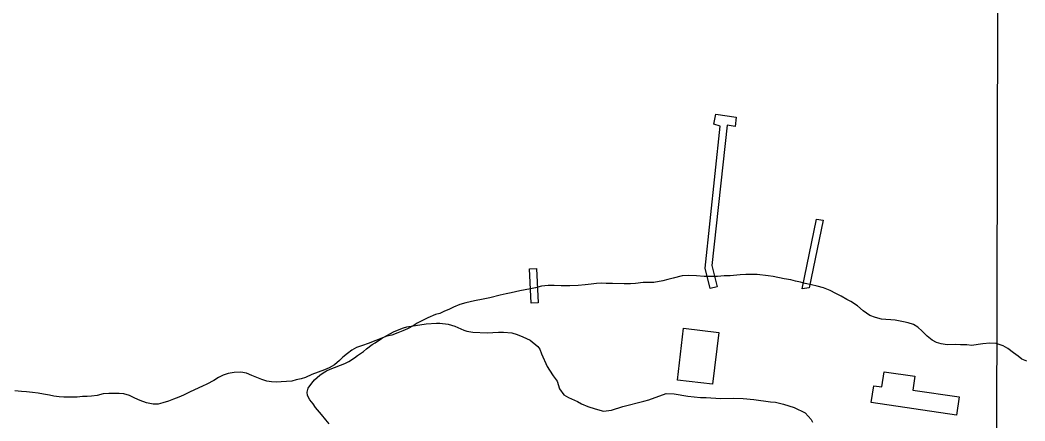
# Model space of a CAD drawing. Extents: x 3161514 to 3199414, y 831166 to 856601.
# Drawn here: x 3186014 to 3186690, y 850293 to 850563 of the extents above; entities that cross this region are included whole.
import ezdxf

# ---------------------------------------------------------------- set-up
doc = ezdxf.new("R2010")
doc.units = 0
for name, color, linetype in [('V-BLDG-OTLN', 7, 'Continuous'), ('V-CHAN-DOCK', 7, 'Continuous'), ('V-GRID-MAJR', 7, 'Continuous'), ('V-SITE-VEGE', 7, 'Continuous'), ('V-TOPO-SHOR', 7, 'Continuous')]:
    doc.layers.add(name, color=color, linetype=linetype)

msp = doc.modelspace()

# ---------------------------------------------------------------- linework, layer by layer
at = {"layer": 'V-BLDG-OTLN'}
for points in [[(3186456.583, 850320.834), (3186460.72, 850355.683), (3186484.42, 850352.871), (3186480.281, 850318.02)], [(3186644.35, 850297.136), (3186586.985, 850305.681), (3186588.6750000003, 850317.022), (3186594.108, 850316.216), (3186595.63, 850326.431), (3186616.321, 850323.349), (3186614.9390000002, 850314.073), (3186646.179, 850309.4180000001)]]:
    msp.add_lwpolyline(points, close=True, dxfattribs=at)
at = {"layer": 'V-CHAN-DOCK'}
for points in [[(3186478.5500000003, 850382.509), (3186475.265, 850396.133), (3186485.3170000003, 850491.84), (3186481.1350000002, 850493.259), (3186482.542, 850499.8470000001), (3186496.193, 850497.998), (3186495.428, 850491.576), (3186490.127, 850492.507), (3186479.7460000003, 850398.082), (3186483.359, 850383.4990000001), (3186478.5500000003, 850382.509)], [(3186540.5, 850382.376), (3186550.185, 850429.294), (3186554.682, 850428.518), (3186545.151, 850382.884), (3186540.5, 850382.376)], [(3186358.24, 850372.681), (3186357.147, 850395.787), (3186361.785, 850396.006), (3186362.879, 850372.9), (3186358.24, 850372.681)]]:
    msp.add_lwpolyline(points, dxfattribs=at)
at = {"layer": 'V-GRID-MAJR'}
msp.add_spline([(3186635.62, 836575.0310000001), (3186651.484, 842634.341), (3186667.355, 848696.736), (3186683.227, 854759.171), (3186683.235, 854762.214)], degree=3, dxfattribs=at)
at = {"layer": 'V-SITE-VEGE'}
for points in [[(3186222.294, 850291.3690000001), (3186219.949, 850293.919), (3186217.131, 850297.634), (3186213.1410000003, 850302.273), (3186211.497, 850304.827), (3186209.15, 850307.612), (3186207.735, 850310.4010000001), (3186207.489, 850312.732), (3186208.173, 850315.2980000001), (3186210.485, 850318.808), (3186212.3370000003, 850320.9180000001), (3186216.0500000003, 850324.203), (3186218.139, 850325.6140000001), (3186220.461, 850327.025), (3186223.019, 850328.2050000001), (3186232.788, 850331.9890000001), (3186235.577, 850333.402), (3186239.294, 850335.756), (3186241.383, 850337.398), (3186245.332, 850339.985), (3186247.419, 850341.863), (3186251.13, 850344.681), (3186253.223, 850345.856), (3186257.403, 850348.912), (3186265.5330000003, 850353.387), (3186268.327, 850354.335), (3186272.282, 850355.988), (3186274.608, 850356.7000000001), (3186287.418, 850358.638), (3186294.4080000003, 850359.144), (3186296.739, 850359.1560000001), (3186302.338, 850358.488), (3186306.774, 850357.1140000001), (3186312.85, 850354.353), (3186314.952, 850353.665), (3186318.919, 850352.9890000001), (3186328.4790000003, 850352.576), (3186336.169, 850353.086), (3186339.665, 850353.104), (3186345.262, 850352.672), (3186348.7660000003, 850351.525), (3186352.504, 850349.9130000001), (3186357.411, 850347.611), (3186362.5640000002, 850343.444)], [(3186362.5640000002, 850343.444), (3186363.975, 850341.586), (3186365.154, 850338.563), (3186368.935, 850329.96), (3186370.579, 850327.4060000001), (3186372.933, 850323.689), (3186375.751, 850319.976), (3186377.176, 850314.854), (3186380.23, 850310.909), (3186383.271, 850309.064), (3186389.347, 850306.297), (3186392.151, 850304.915), (3186396.36, 850303.074), (3186401.2630000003, 850301.47), (3186406.866, 850299.87), (3186412.221, 850300.6), (3186419.903, 850302.973), (3186434.102, 850306.551), (3186437.363, 850307.501), (3186448.9930000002, 850311.763), (3186454.355, 850311.56), (3186463.688, 850309.981), (3186472.0840000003, 850309.0970000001), (3186476.0470000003, 850309.117), (3186485.607, 850308.4720000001), (3186494.231, 850308.5210000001), (3186500.758, 850308.327), (3186507.99, 850307.667), (3186519.19, 850306.098), (3186522.686, 850305.885), (3186528.054, 850304.517), (3186535.06, 850302.226), (3186542.54, 850298.7710000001), (3186546.5270000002, 850294.363), (3186547.471, 850292.506)]]:
    msp.add_lwpolyline(points, dxfattribs=at)
at = {"layer": 'V-TOPO-SHOR'}
for points in [[(3186691.632, 850333.64), (3186688.415, 850334.9060000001), (3186685.9960000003, 850336.816), (3186682.774, 850339.206), (3186678.906, 850342.074), (3186675.846, 850343.823), (3186671.023, 850345.4), (3186666.849, 850345.697), (3186662.198, 850345.189), (3186658.991, 850344.689), (3186654.821, 850344.183), (3186651.289, 850344.484), (3186647.115, 850344.621), (3186643.4220000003, 850344.763), (3186638.128, 850344.572), (3186634.114, 850345.191), (3186631.058, 850346.137), (3186628.001, 850347.724), (3186624.615, 850350.274), (3186621.386, 850353.784), (3186618.482, 850356.498), (3186615.424, 850358.245), (3186611.8850000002, 850359.348), (3186608.8310000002, 850360.135), (3186603.21, 850361.2270000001), (3186600.1580000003, 850361.37), (3186596.949, 850361.511), (3186593.897, 850361.814), (3186589.879, 850362.916), (3186586.179, 850364.339), (3186581.669, 850367.524), (3186577.796, 850370.873), (3186573.286, 850373.736), (3186570.552, 850375.003), (3186566.847, 850377.23), (3186563.147, 850379.134), (3186559.444, 850381.201), (3186554.94, 850382.939), (3186550.6010000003, 850384.039), (3186546.744, 850384.979), (3186542.566, 850385.919), (3186539.3510000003, 850386.704), (3186536.1380000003, 850387.328), (3186532.9220000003, 850388.272), (3186528.4250000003, 850389.051), (3186521.034, 850390.613), (3186517.661, 850391.074), (3186510.273, 850391.996), (3186506.261, 850391.973), (3186502.571, 850391.953), (3186498.721, 850391.77), (3186491.983, 850391.09), (3186487.973, 850390.908), (3186483.4790000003, 850390.56), (3186478.345, 850390.5310000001), (3186474.4930000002, 850390.671), (3186469.3540000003, 850390.963), (3186463.897, 850391.252), (3186459.887, 850390.91), (3186453.796, 850389.432), (3186450.111, 850388.446), (3186446.745, 850387.625), (3186440.8140000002, 850386.468), (3186437.123, 850386.448), (3186433.592, 850386.427), (3186428.46, 850385.917), (3186424.929, 850385.577), (3186420.757, 850385.714), (3186412.8910000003, 850385.829), (3186408.719, 850385.966)], [(3186408.719, 850385.966), (3186405.187, 850386.108), (3186402.139, 850385.929), (3186398.61, 850385.4280000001), (3186394.602, 850384.924), (3186389.79, 850384.576), (3186384.1720000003, 850384.383), (3186378.397, 850384.35), (3186373.742, 850384.486), (3186369.5700000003, 850384.461), (3186365.238, 850383.9550000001), (3186361.071, 850382.97), (3186357.7060000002, 850382.309), (3186354.179, 850381.485), (3186350.6520000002, 850380.824), (3186344.721, 850379.507), (3186341.3540000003, 850378.845), (3186337.347, 850378.02), (3186330.455, 850376.218), (3186325.808, 850375.229), (3186320.037, 850374.072), (3186314.268, 850372.755), (3186310.1, 850371.77), (3186305.936, 850369.98), (3186302.735, 850368.358), (3186299.8540000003, 850367.2170000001), (3186296.812, 850365.757), (3186293.767, 850364.935), (3186288.645, 850362.66), (3186284.484, 850360.71), (3186281.444, 850359.088), (3186278.727, 850357.309), (3186274.8850000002, 850355.361), (3186271.843, 850353.899), (3186268.48, 850352.596), (3186264.3170000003, 850351.13), (3186261.112, 850350.309), (3186258.228, 850349.1680000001), (3186253.745, 850347.378), (3186248.461, 850345.422), (3186244.7770000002, 850344.118), (3186240.611, 850342.811), (3186237.572, 850341.027), (3186234.537, 850338.6020000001), (3186231.502, 850336.179), (3186229.106, 850334.078), (3186225.753, 850331.01), (3186222.233, 850329.0650000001), (3186219.191, 850327.6020000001), (3186214.8680000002, 850326.134), (3186210.543, 850324.506), (3186206.221, 850322.554), (3186203.338, 850321.5750000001), (3186200.133, 850320.916), (3186197.0870000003, 850320.0970000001), (3186193.558, 850319.755), (3186189.8680000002, 850319.574), (3186186.821, 850319.3960000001), (3186183.45, 850319.537), (3186180.396, 850320.162), (3186176.859, 850321.2660000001), (3186173.482, 850322.532), (3186170.265, 850323.957), (3186166.5640000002, 850325.54), (3186162.869, 850326.1630000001), (3186158.376, 850325.976), (3186154.3680000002, 850325.313), (3186150.843, 850324.1680000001), (3186147.804, 850322.546), (3186144.605, 850320.6020000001), (3186139.964, 850318.008), (3186137.085, 850316.707), (3186131.6410000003, 850314.27), (3186128.281, 850312.6460000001), (3186124.119, 850310.536), (3186121.076, 850309.3960000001), (3186117.553, 850307.931), (3186114.031, 850306.6290000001), (3186110.346, 850305.484), (3186107.1410000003, 850304.6630000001), (3186103.772, 850304.485), (3186099.273, 850305.421), (3186095.091, 850307.0040000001), (3186091.552, 850308.587), (3186087.8510000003, 850310.332), (3186084.1520000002, 850311.595), (3186080.941, 850311.737), (3186077.41, 850311.878), (3186073.879, 850311.698), (3186070.1890000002, 850311.515), (3186066.023, 850310.3690000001), (3186062.335, 850310.027), (3186059.285, 850309.85), (3186056.238, 850309.672), (3186052.5500000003, 850309.3300000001), (3186047.575, 850309.302), (3186043.723, 850309.279), (3186040.511, 850309.422), (3186036.977, 850310.045), (3186033.9250000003, 850310.67), (3186030.069, 850311.29)], [(3186030.069, 850311.29), (3186026.374, 850311.911), (3186022.679, 850312.5310000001), (3186018.506, 850312.828), (3186015.1350000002, 850313.131), (3186010.7970000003, 850313.588)]]:
    msp.add_lwpolyline(points, dxfattribs=at)

doc.saveas('drawing.dxf')
